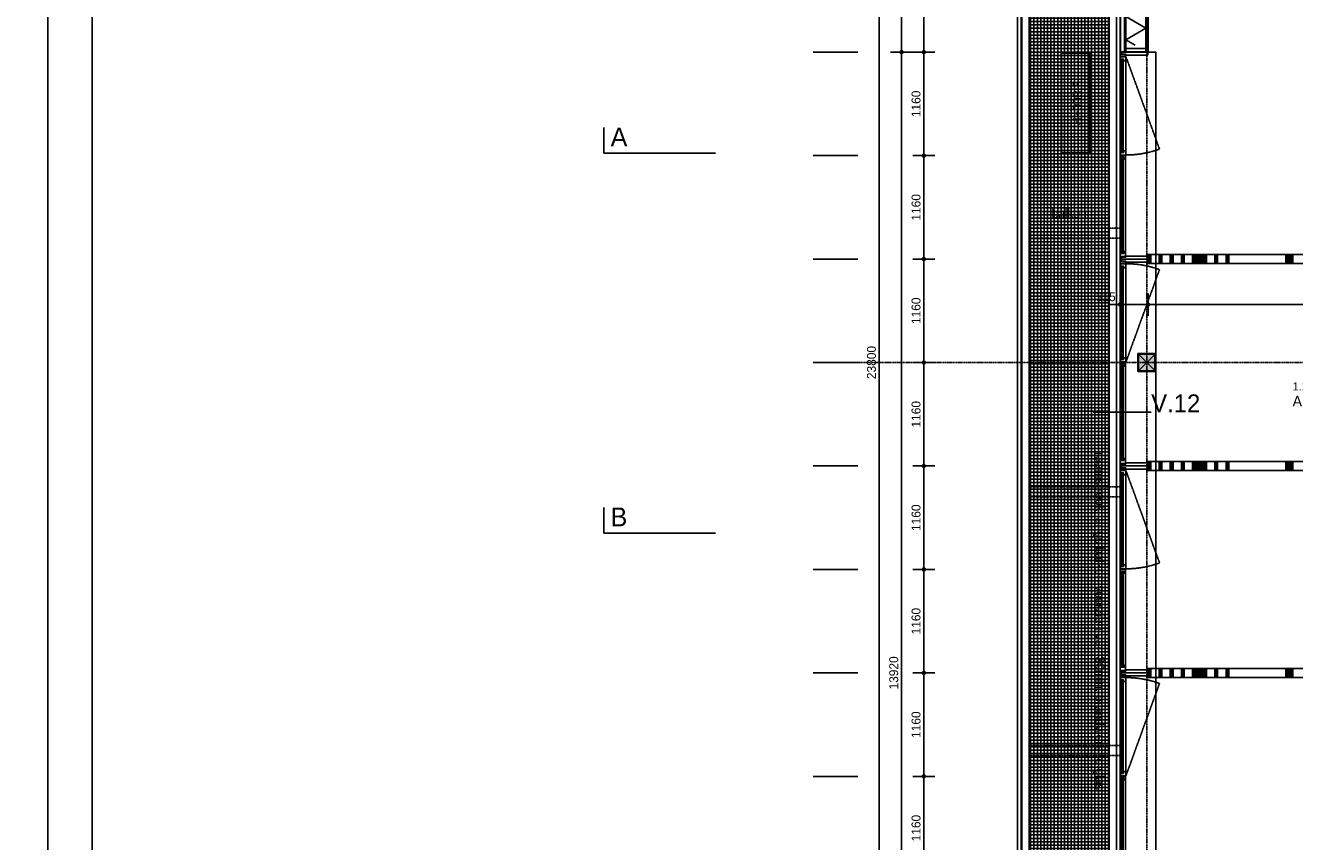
# Model space of a CAD drawing. Header units: millimetres. Extents: x -297000 to 504135, y -166520 to 252050.
# Tile 370 of 416: x 59200 to 73433, y 15654 to 24805. Entities that reach past the tile are written whole.
import ezdxf

# ---------------------------------------------------------------- set-up
doc = ezdxf.new("R2010")
doc.units = ezdxf.units.MM
doc.header["$MEASUREMENT"] = 0
for name, pattern in [('ACAD_ISO10W100', [18, 12, -3, 0, -3]), ('CENTER', [50.8, 31.75, -6.35, 6.35, -6.35]), ('DASHED2', [0.375, 0.25, -0.125]), ('DASHEDX2', [1.5, 1, -0.5]), ('HIDDEN2', [4.7625, 3.175, -1.5875])]:
    doc.linetypes.add(name, pattern=pattern)
doc.layers.get('Defpoints').update_dxf_attribs({"color": 6})
doc.layers.add('000_FRAME_N', color=30, linetype='Continuous', plot=False)
for name, color, linetype in [('010_D0050_D', 1, 'Continuous'), ('010_T0050_T', 4, 'Continuous'), ('010_T0100_T', 4, 'Continuous'), ('010_T0200_T', 4, 'Continuous'), ('020_SECTI_G', 6, 'Continuous'), ('040_AXPRI_B', 9, 'CENTER'), ('068_HATCH_H', 8, 'Continuous'), ('080_SYMB_DETAIL', 4, 'Continuous'), ('210_WALEX_E', 2, 'Continuous'), ('210_WALEX_G', 2, 'Continuous'), ('220_WALIN_E', 1, 'Continuous'), ('220_WALIN_G', 1, 'Continuous'), ('299_CONCR_H', 251, 'Continuous'), ('299_STEEL_G', 3, 'Continuous'), ('310_WINDO_E', 1, 'Continuous'), ('340_BALUS_E', 8, 'Continuous'), ('410_WAFEX_G', 1, 'Continuous')]:
    doc.layers.add(name, color=color, linetype=linetype)
doc.styles.add('VMX 1 SMALL 100', font='unvr55w.TTF', dxfattribs={"height": 100})
doc.styles.add('VMX 2 MEDIUM 100', font='unvr55w.TTF', dxfattribs={"height": 200})
doc.styles.add('VMX 2 MEDIUM 50', font='unvr55w.TTF', dxfattribs={"height": 100})
doc.styles.add('VMX 3 BIG 200', font='unvr55w.TTF', dxfattribs={"height": 800})
doc.styles.add('VMX 4 GIANT 100', font='unvr55w.TTF', dxfattribs={"height": 600})
doc.dimstyles.new('1_25', dxfattribs={"dimscale": 25, "dimtxt": 3.5, "dimasz": 3.5, "dimexe": 1.25, "dimexo": 0.625, "dimgap": 1, "dimtad": 1, "dimdec": 0, "dimdsep": 46, "dimtxsty": 'Standard', "dimcen": 2.5, "dimclrd": 256, "dimclre": 256, "dimclrt": 10, "dimadec": 0, "dimazin": 0, "dimtfac": 1, "dimtdec": 0, "dimtmove": 0, "dimatfit": 3, "dimfxl": 0, "dimtvp": 1, "dimtolj": 1, "dimtzin": 0, "dimlwd": -1, "dimlwe": -1, "dimarcsym": 0})
doc.dimstyles.new('VMX 50', dxfattribs={"dimscale": 50, "dimtxt": 1, "dimasz": 1, "dimexe": 2, "dimexo": 2, "dimgap": 0.7, "dimtad": 1, "dimdec": 0, "dimdsep": 46, "dimtxsty": 'VMX 2 MEDIUM 50', "dimblk1": 'VMX-DIM-ARROW', "dimblk2": 'VMX-DIM-ARROW', "dimsah": 1, "dimcen": 1, "dimdle": 2, "dimse1": 1, "dimse2": 1, "dimclrd": 256, "dimclre": 256, "dimclrt": 256, "dimadec": 0, "dimazin": 0, "dimtm": 1e-09, "dimtfac": 1, "dimtdec": 0, "dimtmove": 2, "dimatfit": 2, "dimldrblk": 'VMX-DIM-ARROW', "dimfxl": 0, "dimtolj": 2, "dimlwd": -1, "dimarcsym": 0})

# ---------------------------------------------------------------- blocks, each defined once
blk = doc.blocks.new('DRSN_aanduiding')
at = {"layer": '020_SECTI_G', "ltscale": 40}
for points in [[(-29288, 14234), (-29288, 13948), (-28038, 13948)], [(-29288, 9973), (-29288, 9687), (-28038, 9687)]]:
    blk.add_lwpolyline(points, dxfattribs=at)
at = {"layer": '020_SECTI_G', "ltscale": 40, "char_height": 210, "attachment_point": 7, "style": 'VMX 4 GIANT 100'}
for s, insert in [('A', (-29212, 14024)), ('B', (-29212, 9764))]:
    blk.add_mtext(s, dxfattribs=dict(at, insert=insert))
blk = doc.blocks.new('VMX-DIM-ARROW')
h = blk.add_hatch(color=256)
edge = h.paths.add_edge_path()
edge.add_arc((0, 0), 0.5, 0, 360)
for p, q in [((-2.5, 0), (2.5, 0)), ((0, 2.5), (0, -2.5))]:
    blk.add_line(p, q)
blk = doc.blocks.new('*D290')
at = {"layer": '010_D0050_D'}
blk.add_line((69025, 24455), (69025, 10635), dxfattribs=at)
at = {"layer": 'Defpoints', "color": 0}
for p in [(71475, 24505), (69025, 10585), (71474, 10585)]:
    blk.add_point(p, dxfattribs=at)
at = {"layer": '010_D0050_D', "xscale": 50, "yscale": 50, "zscale": 50}
for p, rotation in [((69025, 24505), 90), ((69025, 10585), 270)]:
    blk.add_blockref('VMX-DIM-ARROW', p, dxfattribs=dict(at, rotation=rotation))
at = {"layer": '010_D0050_D', "insert": (68938, 17545), "char_height": 100, "attachment_point": 5, "rotation": 90, "style": 'VMX 2 MEDIUM 50'}
blk.add_mtext('\\A2;13920', dxfattribs=at)
blk = doc.blocks.new('*D292')
at = {"layer": '010_D0050_D'}
blk.add_line((68775, 9175), (68775, 32875), dxfattribs=at)
at = {"layer": 'Defpoints', "color": 0}
for p in [(68775, 32925), (71475, 32925), (71475, 9125)]:
    blk.add_point(p, dxfattribs=at)
at = {"layer": '010_D0050_D', "xscale": 50, "yscale": 50, "zscale": 50}
for p, rotation in [((68775, 32925), 90), ((68775, 9125), 270)]:
    blk.add_blockref('VMX-DIM-ARROW', p, dxfattribs=dict(at, rotation=rotation))
at = {"layer": '010_D0050_D', "insert": (68688, 21025), "char_height": 100, "attachment_point": 5, "rotation": 90, "style": 'VMX 2 MEDIUM 50'}
blk.add_mtext('\\A2;23800', dxfattribs=at)
blk = doc.blocks.new('*D294')
at = {"layer": '010_D0050_D'}
blk.add_line((69275, 24555), (69275, 25615), dxfattribs=at)
at = {"layer": 'Defpoints', "color": 0}
for p in [(69275, 25665), (71225, 25665), (71225, 24505)]:
    blk.add_point(p, dxfattribs=at)
at = {"layer": '010_D0050_D', "xscale": 50, "yscale": 50, "zscale": 50}
for p, rotation in [((69275, 25665), 90), ((69275, 24505), 270)]:
    blk.add_blockref('VMX-DIM-ARROW', p, dxfattribs=dict(at, rotation=rotation))
at = {"layer": '010_D0050_D', "insert": (69188, 25085), "char_height": 100, "attachment_point": 5, "rotation": 90, "style": 'VMX 2 MEDIUM 50'}
blk.add_mtext('\\A2;1160', dxfattribs=at)
blk = doc.blocks.new('*D307')
at = {"layer": '010_D0050_D'}
blk.add_line((69275, 15275), (69275, 16335), dxfattribs=at)
at = {"layer": 'Defpoints', "color": 0}
for p in [(69275, 16385), (71024, 16385), (71024, 15225)]:
    blk.add_point(p, dxfattribs=at)
at = {"layer": '010_D0050_D', "xscale": 50, "yscale": 50, "zscale": 50}
for p, rotation in [((69275, 16385), 90), ((69275, 15225), 270)]:
    blk.add_blockref('VMX-DIM-ARROW', p, dxfattribs=dict(at, rotation=rotation))
at = {"layer": '010_D0050_D', "insert": (69188, 15805), "char_height": 100, "attachment_point": 5, "rotation": 90, "style": 'VMX 2 MEDIUM 50'}
blk.add_mtext('\\A2;1160', dxfattribs=at)
blk = doc.blocks.new('*D308')
at = {"layer": '010_D0050_D'}
blk.add_line((69275, 16435), (69275, 17495), dxfattribs=at)
at = {"layer": 'Defpoints', "color": 0}
for p in [(69275, 17545), (71024, 17545), (71024, 16385)]:
    blk.add_point(p, dxfattribs=at)
at = {"layer": '010_D0050_D', "xscale": 50, "yscale": 50, "zscale": 50}
for p, rotation in [((69275, 17545), 90), ((69275, 16385), 270)]:
    blk.add_blockref('VMX-DIM-ARROW', p, dxfattribs=dict(at, rotation=rotation))
at = {"layer": '010_D0050_D', "insert": (69188, 16965), "char_height": 100, "attachment_point": 5, "rotation": 90, "style": 'VMX 2 MEDIUM 50'}
blk.add_mtext('\\A2;1160', dxfattribs=at)
blk = doc.blocks.new('*D309')
at = {"layer": '010_D0050_D'}
blk.add_line((69275, 17595), (69275, 18655), dxfattribs=at)
at = {"layer": 'Defpoints', "color": 0}
for p in [(69275, 18705), (71024, 18705), (71024, 17545)]:
    blk.add_point(p, dxfattribs=at)
at = {"layer": '010_D0050_D', "xscale": 50, "yscale": 50, "zscale": 50}
for p, rotation in [((69275, 18705), 90), ((69275, 17545), 270)]:
    blk.add_blockref('VMX-DIM-ARROW', p, dxfattribs=dict(at, rotation=rotation))
at = {"layer": '010_D0050_D', "insert": (69188, 18125), "char_height": 100, "attachment_point": 5, "rotation": 90, "style": 'VMX 2 MEDIUM 50'}
blk.add_mtext('\\A2;1160', dxfattribs=at)
blk = doc.blocks.new('*D310')
at = {"layer": '010_D0050_D'}
blk.add_line((69275, 18755), (69275, 19815), dxfattribs=at)
at = {"layer": 'Defpoints', "color": 0}
for p in [(69275, 19865), (71024, 19865), (71024, 18705)]:
    blk.add_point(p, dxfattribs=at)
at = {"layer": '010_D0050_D', "xscale": 50, "yscale": 50, "zscale": 50}
for p, rotation in [((69275, 19865), 90), ((69275, 18705), 270)]:
    blk.add_blockref('VMX-DIM-ARROW', p, dxfattribs=dict(at, rotation=rotation))
at = {"layer": '010_D0050_D', "insert": (69188, 19285), "char_height": 100, "attachment_point": 5, "rotation": 90, "style": 'VMX 2 MEDIUM 50'}
blk.add_mtext('\\A2;1160', dxfattribs=at)
blk = doc.blocks.new('*D311')
at = {"layer": '010_D0050_D'}
blk.add_line((69275, 19915), (69275, 20975), dxfattribs=at)
at = {"layer": 'Defpoints', "color": 0}
for p in [(69275, 21025), (71024, 21025), (71024, 19865)]:
    blk.add_point(p, dxfattribs=at)
at = {"layer": '010_D0050_D', "xscale": 50, "yscale": 50, "zscale": 50}
for p, rotation in [((69275, 21025), 90), ((69275, 19865), 270)]:
    blk.add_blockref('VMX-DIM-ARROW', p, dxfattribs=dict(at, rotation=rotation))
at = {"layer": '010_D0050_D', "insert": (69188, 20445), "char_height": 100, "attachment_point": 5, "rotation": 90, "style": 'VMX 2 MEDIUM 50'}
blk.add_mtext('\\A2;1160', dxfattribs=at)
blk = doc.blocks.new('*D312')
at = {"layer": '010_D0050_D'}
blk.add_line((69275, 21075), (69275, 22135), dxfattribs=at)
at = {"layer": 'Defpoints', "color": 0}
for p in [(69275, 22185), (71024, 22185), (71024, 21025)]:
    blk.add_point(p, dxfattribs=at)
at = {"layer": '010_D0050_D', "xscale": 50, "yscale": 50, "zscale": 50}
for p, rotation in [((69275, 22185), 90), ((69275, 21025), 270)]:
    blk.add_blockref('VMX-DIM-ARROW', p, dxfattribs=dict(at, rotation=rotation))
at = {"layer": '010_D0050_D', "insert": (69188, 21605), "char_height": 100, "attachment_point": 5, "rotation": 90, "style": 'VMX 2 MEDIUM 50'}
blk.add_mtext('\\A2;1160', dxfattribs=at)
blk = doc.blocks.new('*D313')
at = {"layer": '010_D0050_D'}
blk.add_line((69275, 22235), (69275, 23295), dxfattribs=at)
at = {"layer": 'Defpoints', "color": 0}
for p in [(69275, 23345), (71024, 23345), (71024, 22185)]:
    blk.add_point(p, dxfattribs=at)
at = {"layer": '010_D0050_D', "xscale": 50, "yscale": 50, "zscale": 50}
for p, rotation in [((69275, 23345), 90), ((69275, 22185), 270)]:
    blk.add_blockref('VMX-DIM-ARROW', p, dxfattribs=dict(at, rotation=rotation))
at = {"layer": '010_D0050_D', "insert": (69188, 22765), "char_height": 100, "attachment_point": 5, "rotation": 90, "style": 'VMX 2 MEDIUM 50'}
blk.add_mtext('\\A2;1160', dxfattribs=at)
blk = doc.blocks.new('*D314')
at = {"layer": '010_D0050_D'}
blk.add_line((69275, 23395), (69275, 24455), dxfattribs=at)
at = {"layer": 'Defpoints', "color": 0}
for p in [(69275, 24505), (71024, 24505), (71024, 23345)]:
    blk.add_point(p, dxfattribs=at)
at = {"layer": '010_D0050_D', "xscale": 50, "yscale": 50, "zscale": 50}
for p, rotation in [((69275, 24505), 90), ((69275, 23345), 270)]:
    blk.add_blockref('VMX-DIM-ARROW', p, dxfattribs=dict(at, rotation=rotation))
at = {"layer": '010_D0050_D', "insert": (69188, 23925), "char_height": 100, "attachment_point": 5, "rotation": 90, "style": 'VMX 2 MEDIUM 50'}
blk.add_mtext('\\A2;1160', dxfattribs=at)
blk = doc.blocks.new('*D315')
at = {"layer": '010_D0050_D'}
blk.add_line((69025, 24555), (69025, 25615), dxfattribs=at)
at = {"layer": 'Defpoints', "color": 0}
for p in [(69025, 25665), (71225, 25665), (71225, 24505)]:
    blk.add_point(p, dxfattribs=at)
at = {"layer": '010_D0050_D', "xscale": 50, "yscale": 50, "zscale": 50}
for p, rotation in [((69025, 25665), 90), ((69025, 24505), 270)]:
    blk.add_blockref('VMX-DIM-ARROW', p, dxfattribs=dict(at, rotation=rotation))
at = {"layer": '010_D0050_D', "insert": (68938, 25085), "char_height": 100, "attachment_point": 5, "rotation": 90, "style": 'VMX 2 MEDIUM 50'}
blk.add_mtext('\\A2;1160', dxfattribs=at)
blk = doc.blocks.new('*D324')
at = {"layer": '010_D0050_D'}
blk.add_line((71840, 21675), (75825, 21675), dxfattribs=at)
at = {"layer": 'Defpoints', "color": 0}
for p in [(71790, 21675), (75875, 21675), (75875, 21033)]:
    blk.add_point(p, dxfattribs=at)
at = {"layer": '010_D0050_D', "xscale": 50, "yscale": 50, "zscale": 50, "rotation": 180}
blk.add_blockref('VMX-DIM-ARROW', (71790, 21675), dxfattribs=at)
at = {"layer": '010_D0050_D', "xscale": 50, "yscale": 50, "zscale": 50}
blk.add_blockref('VMX-DIM-ARROW', (75875, 21675), dxfattribs=at)
at = {"layer": '010_D0050_D', "insert": (73832, 21762), "char_height": 100, "attachment_point": 5, "style": 'VMX 2 MEDIUM 50'}
blk.add_mtext('\\A2;4085', dxfattribs=at)
blk = doc.blocks.new('*D330')
at = {"layer": '010_D0050_D'}
blk.add_line((71740, 21675), (71525, 21675), dxfattribs=at)
at = {"layer": 'Defpoints', "color": 0}
for p in [(71475, 21675), (71475, 20475), (71790, 20475)]:
    blk.add_point(p, dxfattribs=at)
at = {"layer": '010_D0050_D', "xscale": 50, "yscale": 50, "zscale": 50, "rotation": 180}
blk.add_blockref('VMX-DIM-ARROW', (71475, 21675), dxfattribs=at)
at = {"layer": '010_D0050_D', "xscale": 50, "yscale": 50, "zscale": 50}
blk.add_blockref('VMX-DIM-ARROW', (71790, 21675), dxfattribs=at)
at = {"layer": '010_D0050_D', "insert": (71315, 21762), "char_height": 100, "attachment_point": 5, "style": 'VMX 2 MEDIUM 50'}
blk.add_mtext('\\A2;315', dxfattribs=at)
blk = doc.blocks.new('GRID01')
at = {"layer": '040_AXPRI_B', "linetype": 'ACAD_ISO10W100'}
for p, q in [((-23200, -3742), (-23200, 26942)), ((3742, 11600), (-26942, 11600))]:
    blk.add_line(p, q, dxfattribs=at)
blk = doc.blocks.new('*U1235')
at = {"layer": '068_HATCH_H'}
h = blk.add_hatch(dxfattribs=at)
h.set_pattern_fill('PLAST', color=256, scale=500, angle=180, style=0)
h.set_pattern_definition([(180, (0, 3086.45), (-2e-14, -125), []), (180, (-2e-15, 3070.82), (-2e-14, -125), []), (180, (-4e-15, 3055.2), (-2e-14, -125), [])])
h.paths.add_polyline_path([(0, 3086), (100, 3086), (100, 4086), (0, 4086)])
at = {"layer": '220_WALIN_G', "ltscale": 10}
for p, q in [((0, 3400), (0, 3600)), ((100, 3400), (100, 3600)), ((0, 2400), (0, 2600)), ((100, 2400), (100, 2600)), ((0, 1400), (0, 1600)), ((100, 1400), (100, 1600)), ((0, 400), (0, 600)), ((100, 400), (100, 600))]:
    blk.add_line(p, q, dxfattribs=at)
blk.add_lwpolyline([(0, 0), (100, 0), (100, 4086), (0, 4086)], close=True, dxfattribs=at)
at = {"layer": '220_WALIN_E', "ltscale": 10, "char_height": 100, "width": 100, "attachment_point": 5, "style": 'VMX 1 SMALL 100', "bg_fill": 1, "box_fill_scale": 1, "bg_fill_color": 255, "bg_fill_transparency": 0}
for insert in [(50, 3500), (50, 2500), (50, 1500), (50, 500)]:
    blk.add_mtext('{\\fUnivers Condensed|b0|i0|c0|p34;A}', dxfattribs=dict(at, insert=insert))
blk = doc.blocks.new('*U1236')
at = {"layer": '068_HATCH_H'}
h = blk.add_hatch(dxfattribs=at)
h.set_pattern_fill('PLAST', color=256, scale=500, angle=180, style=0)
h.set_pattern_definition([(180, (0, 3086.45), (-2e-14, -125), []), (180, (-2e-15, 3070.83), (-2e-14, -125), []), (180, (-4e-15, 3055.2), (-2e-14, -125), [])])
h.paths.add_polyline_path([(0, 3086), (100, 3086), (100, 4086), (0, 4086)])
at = {"layer": '220_WALIN_G', "ltscale": 10}
for p, q in [((0, 3400), (0, 3600)), ((100, 3400), (100, 3600)), ((0, 2400), (0, 2600)), ((100, 2400), (100, 2600)), ((0, 1400), (0, 1600)), ((100, 1400), (100, 1600)), ((0, 400), (0, 600)), ((100, 400), (100, 600))]:
    blk.add_line(p, q, dxfattribs=at)
blk.add_lwpolyline([(0, 0), (100, 0), (100, 4086), (0, 4086)], close=True, dxfattribs=at)
at = {"layer": '220_WALIN_E', "ltscale": 10, "char_height": 100, "width": 100, "attachment_point": 5, "style": 'VMX 1 SMALL 100', "bg_fill": 1, "box_fill_scale": 1, "bg_fill_color": 255, "bg_fill_transparency": 0}
for insert in [(50, 3500), (50, 2500), (50, 1500), (50, 500)]:
    blk.add_mtext('{\\fUnivers Condensed|b0|i0|c0|p34;A}', dxfattribs=dict(at, insert=insert))
blk = doc.blocks.new('*U1243')
at = {"layer": '068_HATCH_H'}
h = blk.add_hatch(dxfattribs=at)
h.set_pattern_fill('LINE', color=256, scale=1800, angle=60, style=0)
h.set_pattern_definition([(60, (38, 10), (-194.856, 112.5), [])])
h.paths.add_polyline_path([(38, 235), (1124, 235), (1124, 10), (38, 10)])
h.paths.add_polyline_path([(0, 235), (0, 10), (38, 10), (38, 235)])
h = blk.add_hatch(dxfattribs=at)
h.set_pattern_fill('LINE', color=256, scale=1800, angle=300, style=0)
h.set_pattern_definition([(300, (38, 10), (194.856, 112.5), [])])
h.paths.add_polyline_path([(38, 235), (1124, 235), (1124, 10), (38, 10)])
at = {"layer": '210_WALEX_E', "color": 1}
blk.add_lwpolyline([(38, 235), (1162, 235), (1162, 10), (38, 10), (38, 235)], dxfattribs=at)
at = {"layer": '210_WALEX_G', "color": 8}
blk.add_lwpolyline([(1200, 249), (0, 249), (0, 294), (1200, 294)], close=True, dxfattribs=at)
at = {"layer": '210_WALEX_G', "linetype": 'DASHED2', "ltscale": 0.5}
blk.add_lwpolyline([(0, 251), (1200, 251)], dxfattribs=at)
at = {"layer": '210_WALEX_G'}
blk.add_lwpolyline([(0, 249), (1200, 249), (1200, 235), (0, 235)], close=True, dxfattribs=at)
for points in [[(0, 235), (0, 10), (38, 10), (38, 235), (0, 235)], [(600, 235), (600, 10), (638, 10), (638, 235), (600, 235)], [(1162, 235), (1162, 10), (1200, 10), (1200, 235), (1162, 235)]]:
    blk.add_lwpolyline(points, dxfattribs=at)
at = {"layer": '220_WALIN_G'}
for points in [[(1200, -2), (0, -2), (0, 10), (1200, 10)], [(1200, -2), (0, -2), (0, -15), (1200, -15)]]:
    blk.add_lwpolyline(points, close=True, dxfattribs=at)
at = {"layer": '410_WAFEX_G'}
blk.add_lwpolyline([(0, 300), (1200, 300), (1200, 294), (0, 294)], close=True, dxfattribs=at)
at = {"layer": 'Defpoints'}
blk.add_lwpolyline([(0, 0), (-300, 0)], dxfattribs=at)
blk = doc.blocks.new('K200x200x8+BETON')
at = {"layer": '299_CONCR_H'}
h = blk.add_hatch(color=256, dxfattribs=at)
edge = h.paths.add_edge_path()
edge.add_line((-92, -84), (-92, 84))
edge.add_arc((-84, 84), 8, 90, 180, ccw=False)
edge.add_line((-84, 92), (84, 92))
edge.add_arc((84, 84), 8, 0, 90, ccw=False)
edge.add_line((92, 84), (92, -84))
edge.add_arc((84, -84), 8, -90, 0, ccw=False)
edge.add_line((84, -92), (-84, -92))
edge.add_arc((-84, -84), 8, 180, 270, ccw=False)
at = {"layer": '299_STEEL_G'}
for points in [[(-100, -88), (-100, 88, -0.414214), (-88, 100), (88, 100, -0.414214), (100, 88), (100, -88, -0.414214), (88, -100), (-88, -100, -0.414214)], [(-92, -84), (-92, 84, -0.414214), (-84, 92), (84, 92, -0.414214), (92, 84), (92, -84, -0.414214), (84, -92), (-84, -92, -0.414214)]]:
    blk.add_lwpolyline(points, format="xyb", close=True, dxfattribs=at)
at = {"layer": 'Defpoints'}
blk.add_lwpolyline([(-100, 100), (100, 100), (100, -100), (-100, -100)], close=True, dxfattribs=at)
for points in [[(100, -100), (-100, 100)], [(100, 100), (-100, -100)]]:
    blk.add_lwpolyline(points, dxfattribs=at)
blk = doc.blocks.new('*D942')
at = {"layer": 'Defpoints'}
for p, q in [((-596, 1674), (-897, 1674)), ((-866, 1586), (-866, 361)), ((-216, 273), (-897, 273))]:
    blk.add_line(p, q, dxfattribs=at)
at = {"layer": 'Defpoints', "color": 0}
for p in [(-580, 1674), (-866, 273), (-201, 273)]:
    blk.add_point(p, dxfattribs=at)
at = {"layer": 'Defpoints'}
for points in [[(-881, 1586), (-852, 1586), (-866, 1674)], [(-881, 361), (-852, 361), (-866, 273)]]:
    blk.add_solid(points, dxfattribs=at)
at = {"layer": 'Defpoints', "color": 10, "insert": (-935, 1004), "char_height": 87.5, "attachment_point": 5, "rotation": 90}
blk.add_mtext('\\A1;1400', dxfattribs=at)
blk = doc.blocks.new('*D943')
at = {"layer": 'Defpoints'}
for p, q in [((-1130, 1009), (-1130, 1220)), ((-1042, 1188), (-118, 1188)), ((-30, 1009), (-30, 1220))]:
    blk.add_line(p, q, dxfattribs=at)
at = {"layer": 'Defpoints', "color": 0}
for p in [(-30, 1188), (-1130, 994), (-30, 994)]:
    blk.add_point(p, dxfattribs=at)
at = {"layer": 'Defpoints'}
for points in [[(-1042, 1203), (-1042, 1174), (-1130, 1188)], [(-118, 1203), (-118, 1174), (-30, 1188)]]:
    blk.add_solid(points, dxfattribs=at)
at = {"layer": 'Defpoints', "color": 10, "insert": (-580, 1257), "char_height": 87.5, "attachment_point": 5}
blk.add_mtext('\\A1;1100', dxfattribs=at)
blk = doc.blocks.new('*U1225')
at = {"layer": '068_HATCH_H'}
h = blk.add_hatch(dxfattribs=at)
h.set_pattern_fill('PLAST', color=256, scale=500, angle=180, style=0)
h.set_pattern_definition([(180, (0, 3086.45), (-2e-14, -125), []), (180, (-2e-15, 3070.82), (-2e-14, -125), []), (180, (-4e-15, 3055.2), (-2e-14, -125), [])])
h.paths.add_polyline_path([(0, 3086), (100, 3086), (100, 4086), (0, 4086)])
at = {"layer": '220_WALIN_G', "ltscale": 10}
for p, q in [((0, 3400), (0, 3600)), ((100, 3400), (100, 3600)), ((0, 2400), (0, 2600)), ((100, 2400), (100, 2600)), ((0, 1400), (0, 1600)), ((100, 1400), (100, 1600)), ((0, 400), (0, 600)), ((100, 400), (100, 600))]:
    blk.add_line(p, q, dxfattribs=at)
blk.add_lwpolyline([(0, 0), (100, 0), (100, 4086), (0, 4086)], close=True, dxfattribs=at)
at = {"layer": '220_WALIN_E', "ltscale": 10, "char_height": 100, "width": 100, "attachment_point": 5, "style": 'VMX 1 SMALL 100', "bg_fill": 1, "box_fill_scale": 1, "bg_fill_color": 255, "bg_fill_transparency": 0}
for insert in [(50, 3500), (50, 2500), (50, 1500), (50, 500)]:
    blk.add_mtext('{\\fUnivers Condensed|b0|i0|c0|p34;A}', dxfattribs=dict(at, insert=insert))
blk = doc.blocks.new('ALCOA_raamstrook1')
at = {"layer": '310_WINDO_E', "color": 2}
for points in [[(-300, -89), (-300, -2, -0.414214), (-298, 0), (-298, 0, -0.414214), (-297, -2), (-297, -28), (-237, -28), (-237, -48), (-297, -48), (-297, -89, -0.414214), (-298, -90), (-298, -90, -0.414214)], [(-234, -52), (-293, -52), (-293, -99, 0.414214), (-291, -100), (-291, -100, 0.414214), (-290, -99), (-290, -78), (-261, -78), (-261, -98), (-234, -98, 0.414214), (-233, -96), (-233, -53, 0.414214)], [(-234, -1154), (-293, -1154), (-293, -1106, -0.414214), (-291, -1105), (-291, -1105, -0.414214), (-290, -1106), (-290, -1127), (-261, -1127), (-261, -1107), (-234, -1107, -0.414214), (-233, -1109), (-233, -1152, -0.414214)]]:
    blk.add_lwpolyline(points, format="xyb", close=True, dxfattribs=at)
at = {"layer": '310_WINDO_E', "color": 8}
for points in [[(-300, -89), (-300, -1116)], [(-293, -99), (-293, -1106)], [(-286, -103), (-286, -88), (-290, -88), (-290, -103), (-286, -103)], [(-286, -103), (-290, -88)], [(-286, -88), (-290, -103)], [(-265, -103), (-265, -88), (-261, -88), (-261, -103), (-265, -103)], [(-265, -103), (-261, -88)], [(-265, -88), (-261, -103)], [(-233, -96), (-233, -1109)], [(-286, -1102), (-286, -1117), (-290, -1117), (-290, -1102), (-286, -1102)], [(-286, -1102), (-290, -1117)], [(-286, -1117), (-290, -1102)], [(-265, -1102), (-265, -1117), (-261, -1117), (-261, -1102), (-265, -1102)], [(-265, -1102), (-261, -1117)], [(-265, -1117), (-261, -1102)], [(-300, -2231), (-300, -1204)], [(-286, -1192), (-286, -1208), (-297, -1208), (-297, -1192), (-286, -1192)], [(-286, -1192), (-297, -1208)], [(-286, -1208), (-297, -1192)], [(-265, -1188), (-265, -1202), (-257, -1202), (-257, -1188), (-265, -1188)], [(-265, -1188), (-257, -1202)], [(-265, -1202), (-257, -1188)], [(-237, -2239), (-237, -1196)], [(-286, -2242), (-286, -2227), (-297, -2227), (-297, -2242), (-286, -2242)], [(-286, -2242), (-297, -2227)], [(-286, -2227), (-297, -2242)], [(-265, -2247), (-265, -2232), (-257, -2232), (-257, -2247), (-265, -2247)], [(-265, -2247), (-257, -2232)], [(-265, -2232), (-257, -2247)]]:
    blk.add_lwpolyline(points, dxfattribs=at)
at = {"layer": '310_WINDO_E'}
for points in [[(-281, -1117), (-286, -1117), (-286, -88), (-281, -88)], [(-281, -1188), (-286, -1188), (-286, -2247), (-281, -2247)]]:
    blk.add_lwpolyline(points, close=True, dxfattribs=at)
for points in [[(-269, -88), (-281, -88)], [(-281, -99), (-269, -99)], [(-269, -1117), (-265, -1117), (-265, -88), (-269, -88), (-269, -1117)], [(-281, -1106), (-269, -1106)], [(-269, -1117), (-281, -1117)], [(-269, -1188), (-281, -1188)], [(-281, -1199), (-269, -1199)], [(-269, -1188), (-265, -1188), (-265, -2247), (-269, -2247), (-269, -1188)], [(-281, -2236), (-269, -2236)], [(-269, -2247), (-281, -2247)]]:
    blk.add_lwpolyline(points, dxfattribs=at)
at = {"layer": '310_WINDO_E', "color": 8, "linetype": 'DASHEDX2'}
blk.add_lwpolyline([(-233, -53), (143, -1087)], dxfattribs=at)
at = {"layer": '310_WINDO_E', "color": 2}
for points in [[(-238, -1198, 0.414214), (-237, -1196), (-237, -1158), (-297, -1158), (-297, -1116, 0.414214), (-298, -1115), (-298, -1115, 0.414214), (-300, -1116), (-300, -1204, 0.414214), (-298, -1205), (-298, -1205, 0.414214), (-297, -1204), (-297, -1178), (-257, -1178), (-257, -1198), (-238, -1198)], [(-238, -2237, -0.414214), (-237, -2239), (-237, -2292), (-297, -2292), (-297, -2318, -0.414214), (-298, -2320), (-298, -2320, -0.414214), (-300, -2318), (-300, -2231, -0.414214), (-298, -2230), (-298, -2230, -0.414214), (-297, -2231), (-297, -2257), (-257, -2257), (-257, -2237), (-238, -2237)]]:
    blk.add_lwpolyline(points, format="xyb", dxfattribs=at)
at = {"layer": '310_WINDO_E', "color": 8, "linetype": 'DASHEDX2'}
blk.add_arc((-233, -53), 1100, 269.9247, 290, dxfattribs=at)
at = {"layer": 'Defpoints'}
blk.add_lwpolyline([(-300, 0), (0, 0)], dxfattribs=at)
blk = doc.blocks.new('ALCOA_raamstrook2')
at = {"layer": '310_WINDO_E', "color": 2}
for points in [[(-300, -89), (-300, -2, -0.414214), (-298, 0), (-298, 0, -0.414214), (-297, -2), (-297, -28), (-237, -28), (-237, -48), (-297, -48), (-297, -89, -0.414214), (-298, -90), (-298, -90, -0.414214)], [(-234, -52), (-293, -52), (-293, -99, 0.414214), (-291, -100), (-291, -100, 0.414214), (-290, -99), (-290, -78), (-261, -78), (-261, -98), (-234, -98, 0.414214), (-233, -96), (-233, -53, 0.414214)], [(-234, -1154), (-293, -1154), (-293, -1106, -0.414214), (-291, -1105), (-291, -1105, -0.414214), (-290, -1106), (-290, -1127), (-261, -1127), (-261, -1107), (-234, -1107, -0.414214), (-233, -1109), (-233, -1152, -0.414214)]]:
    blk.add_lwpolyline(points, format="xyb", close=True, dxfattribs=at)
at = {"layer": '310_WINDO_E', "color": 8}
for points in [[(-300, -89), (-300, -1116)], [(-293, -99), (-293, -1106)], [(-286, -103), (-286, -88), (-290, -88), (-290, -103), (-286, -103)], [(-286, -103), (-290, -88)], [(-286, -88), (-290, -103)], [(-265, -103), (-265, -88), (-261, -88), (-261, -103), (-265, -103)], [(-265, -103), (-261, -88)], [(-265, -88), (-261, -103)], [(-233, -96), (-233, -1109)], [(-286, -1102), (-286, -1117), (-290, -1117), (-290, -1102), (-286, -1102)], [(-286, -1102), (-290, -1117)], [(-286, -1117), (-290, -1102)], [(-265, -1102), (-265, -1117), (-261, -1117), (-261, -1102), (-265, -1102)], [(-265, -1102), (-261, -1117)], [(-265, -1117), (-261, -1102)], [(-300, -2231), (-300, -1204)], [(-286, -1192), (-286, -1208), (-297, -1208), (-297, -1192), (-286, -1192)], [(-286, -1192), (-297, -1208)], [(-286, -1208), (-297, -1192)], [(-265, -1188), (-265, -1202), (-257, -1202), (-257, -1188), (-265, -1188)], [(-265, -1188), (-257, -1202)], [(-265, -1202), (-257, -1188)], [(-237, -2239), (-237, -1196)], [(-286, -2242), (-286, -2227), (-297, -2227), (-297, -2242), (-286, -2242)], [(-286, -2242), (-297, -2227)], [(-286, -2227), (-297, -2242)], [(-265, -2247), (-265, -2232), (-257, -2232), (-257, -2247), (-265, -2247)], [(-265, -2247), (-257, -2232)], [(-265, -2232), (-257, -2247)]]:
    blk.add_lwpolyline(points, dxfattribs=at)
at = {"layer": '310_WINDO_E'}
for points in [[(-281, -1117), (-286, -1117), (-286, -88), (-281, -88)], [(-281, -1188), (-286, -1188), (-286, -2247), (-281, -2247)]]:
    blk.add_lwpolyline(points, close=True, dxfattribs=at)
for points in [[(-269, -88), (-281, -88)], [(-281, -99), (-269, -99)], [(-269, -1117), (-265, -1117), (-265, -88), (-269, -88), (-269, -1117)], [(-281, -1106), (-269, -1106)], [(-269, -1117), (-281, -1117)], [(-269, -1188), (-281, -1188)], [(-281, -1199), (-269, -1199)], [(-269, -1188), (-265, -1188), (-265, -2247), (-269, -2247), (-269, -1188)], [(-281, -2236), (-269, -2236)], [(-269, -2247), (-281, -2247)]]:
    blk.add_lwpolyline(points, dxfattribs=at)
at = {"layer": '310_WINDO_E', "color": 8, "linetype": 'DASHEDX2'}
blk.add_lwpolyline([(-233, -1152), (143, -118)], dxfattribs=at)
at = {"layer": '310_WINDO_E', "color": 2}
for points in [[(-238, -1198, 0.414214), (-237, -1196), (-237, -1158), (-297, -1158), (-297, -1116, 0.414214), (-298, -1115), (-298, -1115, 0.414214), (-300, -1116), (-300, -1204, 0.414214), (-298, -1205), (-298, -1205, 0.414214), (-297, -1204), (-297, -1178), (-257, -1178), (-257, -1198), (-238, -1198)], [(-238, -2237, -0.414214), (-237, -2239), (-237, -2292), (-297, -2292), (-297, -2318, -0.414214), (-298, -2320), (-298, -2320, -0.414214), (-300, -2318), (-300, -2231, -0.414214), (-298, -2230), (-298, -2230, -0.414214), (-297, -2231), (-297, -2257), (-257, -2257), (-257, -2237), (-238, -2237)]]:
    blk.add_lwpolyline(points, format="xyb", dxfattribs=at)
at = {"layer": '310_WINDO_E', "color": 8, "linetype": 'DASHEDX2'}
blk.add_arc((-233, -1152), 1100, 70, 90.0753, dxfattribs=at)
at = {"layer": 'Defpoints'}
blk.add_lwpolyline([(-300, 0), (0, 0)], dxfattribs=at)
blk = doc.blocks.new('ALCOA_raamstrook')
at = {"layer": '310_WINDO_E', "color": 2}
for points in [[(12, 6926), (-235, 6926), (-235, 6939), (-283, 6939), (-283, 6960), (-283, 6960), (-283, 6960), (12, 6960), (12, 6926)], [(12, 4606), (-235, 4606), (-235, 4618), (-283, 4618), (-283, 4661), (-235, 4661), (-235, 4674), (12, 4674), (12, 4606)], [(12, 2286), (-235, 2286), (-235, 2298), (-283, 2298), (-283, 2341), (-235, 2341), (-235, 2354), (12, 2354), (12, 2286)], [(12, -34), (-235, -34), (-235, -22), (-283, -22), (-283, 21), (-235, 21), (-235, 34), (12, 34), (12, -34)], [(-100, -2354), (-235, -2354), (-235, -2342), (-283, -2342), (-283, -2299), (-235, -2299), (-235, -2286), (-100, -2286), (-100, -2354)], [(12, -4674), (-235, -4674), (-235, -4662), (-283, -4662), (-283, -4619), (-235, -4619), (-235, -4606), (12, -4606), (12, -4674)], [(12, -6926), (-235, -6926), (-235, -6939), (-283, -6939), (-283, -6960), (-283, -6960), (-283, -6960), (12, -6960), (12, -6926)]]:
    blk.add_lwpolyline(points, dxfattribs=at)
at = {"layer": '310_WINDO_E', "color": 8}
blk.add_lwpolyline([(12, -6960), (100, -6960), (100, 6960), (12, 6960)], dxfattribs=at)
at = {"color": 7}
for name, p in [('ALCOA_raamstrook1', (0, 6960)), ('ALCOA_raamstrook2', (0, 4640)), ('ALCOA_raamstrook1', (0, 2320)), ('ALCOA_raamstrook2', (0, 0)), ('ALCOA_raamstrook1', (0, -2320)), ('ALCOA_raamstrook2', (0, -4640))]:
    blk.add_blockref(name, p, dxfattribs=at)
blk = doc.blocks.new('LIFT')
at = {"layer": 'Defpoints'}
dim = blk.add_linear_dim(base=(-866.1646, 273.0068), p1=(-580, 1673.5), p2=(-200.5306, 273.0068), angle=90, dimstyle='1_25', dxfattribs=at)
dim.commit()
dim.dimension.update_dxf_attribs({"geometry": '*D942', "text_midpoint": (-866.1646, 1004), "dimtype": 128})
dim = blk.add_linear_dim(base=(-30, 1188.4), p1=(-1130, 993.5), p2=(-30, 993.5), dimstyle='1_25', dxfattribs=at)
dim.commit()
dim.dimension.update_dxf_attribs({"geometry": '*D943', "text_midpoint": (-580, 1257.2)})
blk = doc.blocks.new('1006_X-01.01')
at = {"layer": '340_BALUS_E'}
h = blk.add_hatch(dxfattribs=at)
h.set_pattern_fill('_USER', color=256, scale=38, style=0, double=1, pattern_type=0)
h.set_pattern_definition([(0, (-1310, 4100.034), (0, 38), []), (90, (-1310, 4100.034), (-38, 2e-15), [])])
h.paths.add_polyline_path([(-1310, 4100), (-1310, 23362), (-430, 23362), (-430, 4100)])
at = {"layer": '340_BALUS_E', "color": 1}
for points in [[(-340, 23500), (-1448, 23500), (-1448, 4258), (-1410, 4258), (-1410, 23462), (-340, 23462), (-340, 23500)], [(-1400, 4258), (-1400, 4258), (-1400, 23452), (-340, 23452), (-340, 4178), (-340, 4178)], [(-1320, 4258), (-1320, 23372), (-420, 23372), (-420, 4258)]]:
    blk.add_lwpolyline(points, dxfattribs=at)
at = {"layer": '340_BALUS_E'}
blk.add_lwpolyline([(-1310, 4100), (-1310, 23362), (-430, 23362), (-430, 4100)], close=True, dxfattribs=at)
at = {"layer": '340_BALUS_E', "color": 8, "linetype": 'HIDDEN2'}
for points in [[(-300, 13105), (-1320, 13105), (-1320, 12995), (-300, 12995), (-300, 13105)], [(-300, 10205), (-1320, 10205), (-1320, 10095), (-300, 10095), (-300, 10205)], [(-300, 7305), (-1320, 7305), (-1320, 7195), (-300, 7195), (-300, 7305)]]:
    blk.add_lwpolyline(points, dxfattribs=at)
at = {"layer": 'Defpoints'}
for points in [[(-3742, 15080), (-3242, 15080)], [(-3742, 13920), (-3242, 13920)], [(-3742, 12760), (-3242, 12760)], [(-3742, 11600), (-3242, 11600)], [(-3742, 10440), (-3242, 10440)], [(-3742, 9280), (-3242, 9280)], [(-3742, 8120), (-3242, 8120)], [(-3742, 6960), (-3242, 6960)]]:
    blk.add_lwpolyline(points, dxfattribs=at)
for name, p in [('GRID01', (23200, 0)), ('ALCOA_raamstrook', (0, 8120)), ('K200x200x8+BETON', (0, 11600))]:
    blk.add_blockref(name, p)
at = {"xscale": -1, "rotation": 90}
blk.add_blockref('*U1243', (0, 16282), dxfattribs=at)
at = {"xscale": -1}
blk.add_blockref('LIFT', (9822, 7592), dxfattribs=at)
at = {"layer": '220_WALIN_G', "ltscale": 10, "rotation": 90}
for name, p in [('*U1236', (4099, 12710)), ('*U1235', (4099, 10390)), ('*U1225', (4099, 8070))]:
    blk.add_blockref(name, p, dxfattribs=at)

msp = doc.modelspace()

# ---------------------------------------------------------------- linework, layer by layer
at = {"layer": '000_FRAME_N'}
for points in [[(0, 42050), (59450, 42050), (59450, 0), (0, 0)], [(59450, 42050), (118900, 42050), (118900, 0), (59450, 0)], [(118400, 600), (59950, 600), (59950, 41450), (118400, 41450)]]:
    msp.add_lwpolyline(points, close=True, dxfattribs=at)
at = {"layer": '010_T0200_T', "color": 8}
msp.add_lwpolyline([(70820, 23375), (70820, 24495), (71135, 24495), (71135, 23375)], close=True, dxfattribs=at)
at = {"layer": '080_SYMB_DETAIL', "color": 6}
msp.add_lwpolyline([(71824.5, 20467.6), (71174.5, 20467.6)], dxfattribs=at)

# ---------------------------------------------------------------- block references
for name, p in [('DRSN_aanduiding', (94975, 9425)), ('1006_X-01.01', (71775, 9425))]:
    msp.add_blockref(name, p)

# ---------------------------------------------------------------- texts
at = {"layer": '010_T0050_T', "insert": (70993.9, 23935), "char_height": 100, "attachment_point": 5, "rotation": 270, "style": 'VMX 2 MEDIUM 50'}
msp.add_mtext('3.800+P', dxfattribs=at)
at = {"layer": '010_T0050_T', "insert": (73409.9, 20802.3), "char_height": 120, "attachment_point": 1, "style": 'VMX 2 MEDIUM 50'}
msp.add_mtext('{\\H0.75x;1.13\\P}ADMINISTRATIE{\\H0.75004x; }', dxfattribs=at)
at = {"layer": '010_T0100_T', "insert": (70905, 22696.7), "char_height": 100, "attachment_point": 5, "style": 'VMX 2 MEDIUM 100'}
msp.add_mtext('balkon', dxfattribs=at)
at = {"layer": '010_T0100_T', "insert": (71235, 18125), "char_height": 100, "attachment_point": 5, "rotation": 270, "style": 'VMX 2 MEDIUM 100'}
msp.add_mtext('raamstrook langs balkon voorzien van 30min. brandwerend glas', dxfattribs=at)
at = {"layer": '080_SYMB_DETAIL', "insert": (71824.5, 20467.6), "char_height": 200, "attachment_point": 7, "style": 'VMX 3 BIG 200'}
msp.add_mtext('V.12', dxfattribs=at)

# ---------------------------------------------------------------- dimensions: what is measured, and where the dimension line sits
at = {"layer": '010_D0050_D'}
for base, p1, p2, picture, middle in [((68775, 32925), (71475, 9125), (71475, 32925), '*D292', (68688.1, 21025)), ((69025, 25665), (71225, 24505), (71225, 25665), '*D315', (68938.1, 25085)), ((69275, 25665), (71225, 24505), (71225, 25665), '*D294', (69188.1, 25085)), ((69025, 10585), (71475, 24505), (71474, 10585), '*D290', (68938.1, 17545)), ((69275, 24505), (71024, 23345), (71024, 24505), '*D314', (69188.1, 23925)), ((69275, 23345), (71024, 22185), (71024, 23345), '*D313', (69188.1, 22765)), ((69275, 22185), (71024, 21025), (71024, 22185), '*D312', (69188.1, 21605)), ((69275, 21025), (71024, 19865), (71024, 21025), '*D311', (69188.1, 20445)), ((69275, 19865), (71024, 18705), (71024, 19865), '*D310', (69188.1, 19285)), ((69275, 18705), (71024, 17545), (71024, 18705), '*D309', (69188.1, 18125)), ((69275, 17545), (71024, 16385), (71024, 17545), '*D308', (69188.1, 16965)), ((69275, 16385), (71024, 15225), (71024, 16385), '*D307', (69188.1, 15805))]:
    dim = msp.add_linear_dim(base=base, p1=p1, p2=p2, angle=90, dimstyle='VMX 50', dxfattribs=at)
    dim.commit()
    dim.dimension.update_dxf_attribs({"geometry": picture, "text_midpoint": middle})
dim = msp.add_linear_dim(base=(71475, 21675), p1=(71790, 20475), p2=(71475, 20475), dimstyle='VMX 50', dxfattribs=at)
dim.commit()
dim.dimension.update_dxf_attribs({"geometry": '*D330', "text_midpoint": (71315, 21761.9), "dimtype": 160})
dim = msp.add_linear_dim(base=(75874.9, 21675), p1=(71790, 21675), p2=(75874.9, 21033), dimstyle='VMX 50', dxfattribs=at)
dim.commit()
dim.dimension.update_dxf_attribs({"geometry": '*D324', "text_midpoint": (73832.5, 21761.9)})

doc.saveas('drawing.dxf')
